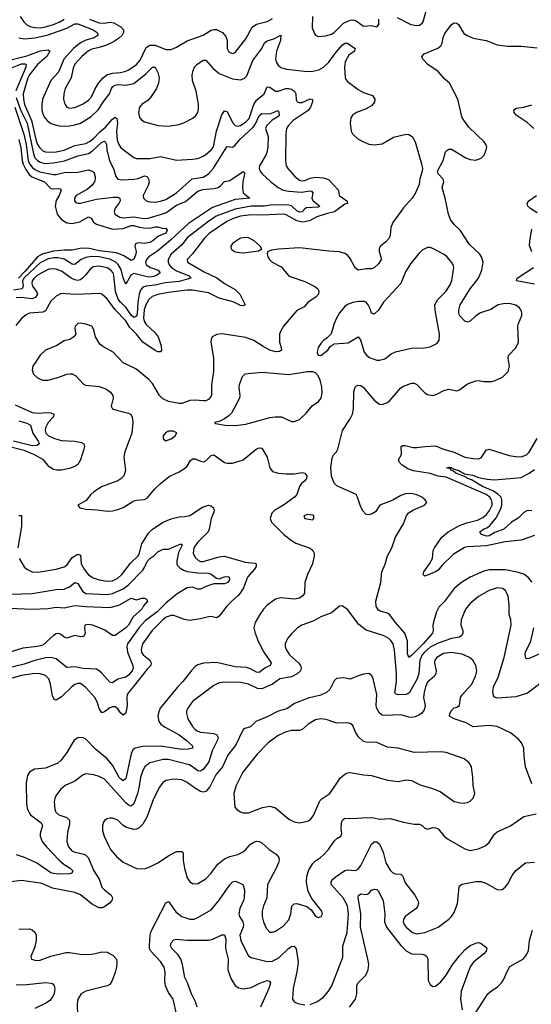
# Model space of a CAD drawing. Header units: inches. Extents: x 1305375 to 1407406, y 744550 to 841633.
# Tile 294 of 509: x 1370356 to 1374187, y 760892 to 768265. Entities that reach past the tile are written whole.
import ezdxf

# ---------------------------------------------------------------- set-up
doc = ezdxf.new("R2010")
doc.units = ezdxf.units.IN
doc.header["$MEASUREMENT"] = 0
doc.layers.add('B3776', color=7, linetype='Continuous')

msp = doc.modelspace()

# ---------------------------------------------------------------- linework, layer by layer
at = {"layer": 'B3776', "color": 5}
for points, elevation in [([(1373181.1, 768281.1), (1373284.9, 768230), (1373330, 768221.7), (1373350, 768224.2), (1373370, 768238.4), (1373377.3, 768250), (1373409.8, 768370)], 1040), ([(1370350.1, 768130.1), (1370390, 768121), (1370469.3, 768129.3), (1370570, 768151.7), (1370710, 768200.9), (1370770, 768234), (1370790, 768235.6), (1370905, 768190), (1370935.3, 768170), (1370943, 768150), (1370914, 768130), (1370850, 768112.2), (1370810, 768092.9), (1370758.9, 768050), (1370685.7, 767970), (1370647.1, 767872.9), (1370587.9, 767810), (1370526, 767670), (1370521, 767630), (1370522.2, 767590), (1370530, 767556.9), (1370543.1, 767530), (1370560.6, 767510), (1370590, 767488.8), (1370650.6, 767470.6), (1370690, 767467), (1370730, 767469.7), (1370770, 767477.2), (1370810, 767491.1), (1370890, 767541.6), (1370942.9, 767590), (1370985.3, 767654.7), (1371028.7, 767710), (1371042.7, 767750), (1371053.9, 767766.1), (1371070, 767775.8), (1371090, 767779), (1371150, 767775.5), (1371210, 767787.2), (1371300.4, 767859.6), (1371351.2, 767911.2), (1371370, 767910.2), (1371390.8, 767870), (1371399.5, 767830), (1371396, 767790), (1371379.3, 767750), (1371336.2, 767683.8), (1371317.1, 767662.9), (1371269.5, 767630), (1371253.7, 767610), (1371244.4, 767570), (1371252.8, 767532.8), (1371270, 767513.4), (1371290, 767501.7), (1371392, 767472), (1371468, 767468), (1371550, 767480.4), (1371590, 767494.6), (1371651.5, 767528.5), (1371673.3, 767546.7), (1371689.8, 767570), (1371695.8, 767595.8), (1371693.7, 767633.7), (1371677.8, 767730), (1371650.5, 767810), (1371647, 767850), (1371654.1, 767885.9), (1371666.2, 767913.8), (1371682, 767930), (1371730, 767963.1), (1371750, 767961.7), (1371801.8, 767901.8), (1371850, 767863.5), (1371950, 767823.7), (1372010, 767814), (1372036, 767824), (1372055.8, 767844.2), (1372101.3, 767958.7), (1372169.9, 768050), (1372190, 768092.8), (1372210, 768106.9), (1372257.5, 768122.5), (1372310, 768150.7), (1372308.9, 768108.9), (1372278.8, 768030), (1372270.7, 767970), (1372275.1, 767950), (1372290, 767923.8), (1372310, 767907.1), (1372353.9, 767893.9), (1372510, 767878.7), (1372550, 767880.2), (1372595.6, 767890), (1372630, 767909.3), (1372670, 767946.4), (1372714.7, 768010), (1372770, 768073.7), (1372790, 768090.2), (1372810, 768090.2), (1372867.4, 768050), (1372861.7, 768030), (1372821.3, 767998.7), (1372792.5, 767950), (1372787.1, 767910), (1372793, 767833), (1372798.2, 767818.2), (1372810, 767802.3), (1372890, 767742), (1372930, 767721.3), (1372996.8, 767696.8), (1373015.9, 767670), (1373013.2, 767646.8), (1372990, 767620.3), (1372950, 767596.8), (1372877.3, 767570), (1372847.3, 767550), (1372834.8, 767530), (1372830.7, 767490), (1372837.3, 767430), (1372847.3, 767410), (1372890, 767370.8), (1372931, 767350), (1372970, 767334.4), (1373010, 767328.9), (1373070, 767335.2), (1373153.6, 767386.4), (1373248.8, 767408.8), (1373270, 767406.3), (1373293.4, 767390), (1373316, 767350), (1373365.4, 767185.4), (1373371.7, 767150), (1373370.3, 767130), (1373352.8, 767072.8), (1373346, 767030), (1373316, 766964), (1373293.6, 766930), (1373230, 766856.9), (1373150, 766747), (1373134.4, 766710), (1373130.2, 766650), (1373121.8, 766630), (1373098.3, 766601.7), (1373057.7, 766570), (1373047, 766553), (1373047.6, 766530), (1373060.6, 766490), (1373061.2, 766470), (1373041.7, 766438.3), (1373010, 766408), (1372990, 766400.2), (1372950, 766399.2), (1372889.9, 766389.9), (1372867.1, 766407.1), (1372830, 766477.3), (1372810, 766502), (1372790, 766514.8), (1372747.4, 766527.4), (1372669.3, 766530.7), (1372450, 766556.2), (1372292.8, 766547.2), (1372240.2, 766539.8), (1372214.8, 766530), (1372208, 766512), (1372214.6, 766490), (1372225.5, 766470), (1372245.7, 766450), (1372313.7, 766413.7), (1372368.8, 766350), (1372381.7, 766341.7), (1372490, 766305.6), (1372566.6, 766266.6), (1372587.7, 766250), (1372595.3, 766235.3), (1372594.4, 766210), (1372572.7, 766187.3), (1372515.2, 766150), (1372485.2, 766114.8), (1372430, 766087.4), (1372330, 765971.5), (1372310, 765936.2), (1372301.8, 765910), (1372300.8, 765850), (1372313.8, 765810), (1372315.2, 765790), (1372300.4, 765779.6), (1372270, 765777.4), (1372230, 765790.4), (1372177.8, 765817.8), (1372110, 765862.9), (1372050, 765884.8), (1371870, 765912), (1371832.6, 765907.4), (1371797.3, 765890), (1371788.5, 765871.5), (1371786.9, 765853.1), (1371808.2, 765730), (1371807.7, 765630), (1371791.7, 765530), (1371791, 765450), (1371770, 765420.7), (1371750, 765412.2), (1371730, 765410.5), (1371670, 765416.2), (1371630, 765412.4), (1371570, 765391.6), (1371550, 765390.7), (1371470, 765407.1), (1371426.7, 765426.7), (1371403.9, 765450), (1371350, 765540.7), (1371323.6, 765570), (1371224.4, 765650), (1371130, 765696.7), (1371056.4, 765776.4), (1370978.7, 765818.7), (1370956, 765836), (1370923.1, 765890), (1370908.2, 765948.2), (1370896.2, 765970), (1370850, 765986.3), (1370810, 765992.1), (1370790, 765989.5), (1370770.5, 765970), (1370768.4, 765950), (1370775.5, 765910), (1370762, 765890), (1370730.8, 765870), (1370690, 765861), (1370633.5, 765826.5), (1370549.1, 765790.9), (1370510, 765752.5), (1370454.7, 765670), (1370450, 765642), (1370460.2, 765610), (1370490, 765582.8), (1370526.6, 765566.6), (1370570, 765567), (1370650, 765588.7), (1370710, 765611.9), (1370734.5, 765614.5), (1370750, 765612.3), (1370777.4, 765597.4), (1370830, 765537.7), (1370848.1, 765528.1), (1370950, 765517.7), (1371000.7, 765500.7), (1371035.8, 765475.8), (1371052.7, 765450), (1371056.9, 765430), (1371040.4, 765370), (1371051.7, 765351.7), (1371090, 765338), (1371170, 765319), (1371187.5, 765307.5), (1371198.5, 765290), (1371203.2, 765250), (1371195.8, 765170), (1371144.2, 765030), (1371134.4, 764990), (1371147.7, 764890), (1371134.6, 764850), (1371113.2, 764826.8), (1371090, 764811.2), (1370973, 764770), (1370910.5, 764730), (1370887.7, 764710), (1370854.3, 764665.7), (1370791, 764630), (1370806, 764610), (1370850, 764598.7), (1370935.3, 764595.3), (1371010, 764584), (1371050, 764586.5), (1371090, 764597.3), (1371130, 764612.6), (1371210, 764662.8), (1371230, 764668.2), (1371290, 764671.3), (1371310, 764683.2), (1371367.5, 764752.5), (1371410, 764792.6), (1371475.9, 764844.1), (1371550, 764878.2), (1371590, 764903.2), (1371610, 764920.8), (1371635.8, 764964.2), (1371650, 764976.9), (1371670, 764977.1), (1371710, 764958.2), (1371730, 764953.8), (1371750, 764961.6), (1371790, 765001.5), (1371810, 765005.5), (1371890, 764950.2), (1371910, 764944.2), (1371950, 764944.9), (1372030, 764968.9), (1372130, 765051.1), (1372150, 765059.7), (1372170, 765057.4), (1372207.8, 764990), (1372228.9, 764908.9), (1372250, 764882.4), (1372290, 764870.2), (1372350, 764863.2), (1372410, 764865.2), (1372470, 764875.3), (1372490.8, 764870), (1372506, 764850), (1372503.1, 764830), (1372488.4, 764810), (1372467, 764793), (1372451.3, 764770), (1372431.4, 764708.6), (1372412.9, 764690), (1372330.1, 764629.9), (1372263.2, 764590), (1372244.8, 764570), (1372232.4, 764530), (1372242, 764502), (1372334.2, 764410), (1372390, 764364.1), (1372424.1, 764344.1), (1372530, 764307.7), (1372551.6, 764290), (1372560.8, 764270), (1372561.8, 764250), (1372548.3, 764190), (1372510.2, 764110), (1372490.2, 764050), (1372488.3, 763971.7), (1372476, 763950), (1372450, 763933.6), (1372413.8, 763926.2), (1372310, 763936.8), (1372270, 763926.3), (1372210, 763880.5), (1372181.7, 763850), (1372153.1, 763810), (1372120.2, 763750), (1372110.2, 763710), (1372119.3, 763670), (1372142.6, 763610), (1372182.8, 763530), (1372239.6, 763450), (1372230.3, 763430), (1372191.5, 763408.5), (1372150, 763375.3), (1372130, 763378.5), (1372084.3, 763404.3), (1372054.7, 763414.7), (1371970, 763418.8), (1371830, 763451.7), (1371732.8, 763447.2), (1371690, 763433.1), (1371670, 763420.4), (1371644.8, 763395.2), (1371578.2, 763310), (1371534.9, 763265.1), (1371408.6, 763110), (1371394, 763074), (1371390.2, 763050), (1371398.8, 763010), (1371413.4, 762990), (1371439.1, 762970), (1371549.3, 762910), (1371603.5, 762870), (1371647.4, 762830), (1371651.2, 762808.8), (1371618.3, 762801.7), (1371570, 762799.2), (1371410, 762824.2), (1371277.5, 762822.5), (1371219.5, 762810), (1371203.8, 762796.2), (1371191.6, 762768.4), (1371150, 762581.6), (1371130, 762566.2), (1371110, 762579.1), (1371101.9, 762590), (1371050, 762682.2), (1371010, 762730.6), (1370923, 762803), (1370850, 762876), (1370830, 762886.9), (1370802, 762890), (1370790, 762888), (1370764.6, 762870), (1370710, 762777.6), (1370662.8, 762717.2), (1370641.8, 762698.2), (1370550, 762661.2), (1370467.3, 762652.7), (1370429, 762631), (1370414.9, 762605.1), (1370403.6, 762550), (1370406.3, 762390), (1370414.3, 762350), (1370437.2, 762310), (1370515.6, 762250), (1370527.5, 762230), (1370509.4, 762170), (1370508.7, 762151.3), (1370523.9, 762110), (1370555.9, 762070), (1370650, 761973.9), (1370690, 761939.8), (1370734.9, 761910), (1370754, 761890), (1370747.3, 761872.7), (1370731.5, 761868.5), (1370650, 761866.4), (1370610, 761870.4), (1370590, 761877.3), (1370480.6, 761950), (1370392.5, 761990), (1370331.9, 762011.9)], 1020), ([(1370360.2, 768290), (1370385.8, 768250), (1370410, 768228), (1370434.7, 768214.7), (1370470, 768206.3), (1370510, 768205.7), (1370550, 768211.3), (1370610, 768229.3), (1370657.1, 768250), (1370690, 768268.2)], 1040), ([(1370877.8, 768270), (1370950, 768242.6), (1370990, 768238.8), (1371030, 768246.1), (1371061.6, 768241.6), (1371112.8, 768212.8), (1371132.2, 768190), (1371132.9, 768170), (1371122, 768150), (1371095.6, 768124.4), (1371059.2, 768100.8), (1371004.7, 768075.3), (1370950, 768056.2), (1370895.6, 768044.4), (1370870, 768032.9), (1370820.6, 767990), (1370770, 767933.1), (1370757.1, 767902.9), (1370742.3, 767830), (1370697.6, 767750), (1370685.2, 767710), (1370684.7, 767670), (1370689, 767650), (1370696, 767630), (1370710, 767610.4), (1370730, 767601.7), (1370770, 767608.1), (1370830, 767636.5), (1370870, 767661.6), (1370892.6, 767687.4), (1370917.3, 767742.7), (1370945.7, 767790), (1370979.8, 767830), (1371008.7, 767851.3), (1371050, 767864.8), (1371110, 767870.1), (1371150, 767879.8), (1371172, 767890), (1371229.8, 767930), (1371257.5, 767962.5), (1371303.5, 768056.5), (1371330, 768074.9), (1371370, 768073.6), (1371450, 768042.6), (1371490, 768041.8), (1371530, 768058.6), (1371610, 768107.2), (1371730, 768150.2), (1371790, 768187.1), (1371810, 768192.9), (1371830, 768192.1), (1371874.6, 768170), (1371899.8, 768139.8), (1371908.3, 768110), (1371910.4, 768050), (1371919.3, 768030), (1371930, 768019.3), (1371950, 768012.7), (1371970, 768019.3), (1372050, 768121.6), (1372097.6, 768210), (1372130, 768231), (1372210, 768251.1), (1372250, 768274.5)], 1040), ([(1372547.7, 768290), (1372545.5, 768205.5), (1372562, 768162), (1372570.5, 768150.5), (1372590, 768140.7), (1372644.4, 768144.4), (1372690, 768156.9), (1372710, 768169.1), (1372781.3, 768238.7), (1372830, 768261.7), (1372850, 768263.2), (1372875.8, 768255.8), (1372930, 768217.6), (1372990, 768221.3), (1373030, 768210.8), (1373046, 768230), (1373045.1, 768270)], 1040), ([(1374193.1, 764053.1), (1374165.9, 764085.9), (1374134.7, 764110), (1374090, 764126.6), (1373993.9, 764146.1), (1373870, 764146), (1373830, 764135.4), (1373730, 764090.6), (1373664, 764050), (1373610, 764005.3), (1373533.3, 763906.7), (1373494.7, 763865.3), (1373476.5, 763830), (1373455.5, 763764.5), (1373450.2, 763730), (1373451.7, 763690), (1373446.1, 763670), (1373376.9, 763590), (1373290, 763504.5), (1373268.9, 763488.9), (1373258.6, 763518.6), (1373258.5, 763610), (1373239.9, 763670), (1373169.3, 763750), (1373128.4, 763808.4), (1373110, 763821.8), (1373054.8, 763834.8), (1373042.5, 763842.5), (1373025.7, 763870), (1373022.3, 763910), (1373059.1, 764050), (1373067.6, 764130), (1373092.1, 764187.9), (1373109.8, 764250), (1373141.2, 764310), (1373169.8, 764390.2), (1373229.7, 764490), (1373252.6, 764550), (1373264.7, 764570), (1373305.3, 764594.7), (1373387, 764630), (1373404.5, 764650), (1373391.3, 764670), (1373366.6, 764690), (1373330, 764708.1), (1373290, 764717), (1373245.8, 764714.2), (1373210, 764702.4), (1373150, 764667.1), (1373053.4, 764630), (1373019, 764581), (1372996.2, 764563.8), (1372970, 764556.9), (1372950, 764560.5), (1372923.5, 764590), (1372905, 764630), (1372886.4, 764690), (1372874, 764710), (1372730, 764773.5), (1372710, 764795.1), (1372690, 764847), (1372685.9, 764910), (1372694.9, 764985.1), (1372708.2, 765010), (1372727.8, 765030), (1372736.9, 765050), (1372772, 765190), (1372830, 765275.5), (1372848.1, 765311.9), (1372855, 765350), (1372858.8, 765481.2), (1372867.4, 765512.6), (1372876.9, 765523.1), (1372890, 765528.7), (1372910, 765524.9), (1372930, 765511.5), (1373010, 765414.9), (1373050, 765386), (1373070, 765382.7), (1373110, 765399), (1373130, 765415.2), (1373210.5, 765509.5), (1373230, 765522), (1373290, 765544.2), (1373310, 765543.2), (1373330, 765532.3), (1373390, 765471.4), (1373410, 765457.3), (1373450, 765451.3), (1373479.4, 765460.6), (1373531.7, 765488.3), (1373570, 765498.3), (1373630, 765486.4), (1373650, 765492.7), (1373710, 765538), (1373770, 765561.6), (1373790, 765563), (1373830, 765555.5), (1373890, 765557.1), (1373916.6, 765563.4), (1373970, 765588.4), (1374013.3, 765630), (1374024, 765670), (1374013.6, 765730), (1374016.2, 765750), (1374070, 765808.2), (1374089.8, 765850), (1374085.5, 765970), (1374089.8, 765990), (1374115.9, 766050), (1374116.7, 766070), (1374110, 766089.7), (1374095.9, 766110), (1374070, 766127.7), (1374030, 766138.5), (1373990, 766140.2), (1373939.5, 766130), (1373884, 766096), (1373804.9, 766070), (1373770, 766048.7), (1373730, 766006.5), (1373710, 766000.2), (1373688.1, 766008.1), (1373649.1, 766050), (1373643, 766070), (1373643, 766090), (1373654, 766130), (1373729.5, 766250.5), (1373791.8, 766330), (1373815.8, 766390), (1373825.3, 766450), (1373813.5, 766490), (1373800.4, 766510), (1373723.1, 766583.1), (1373652.9, 766690), (1373610, 766732.3), (1373580.8, 766770), (1373565.8, 766810), (1373542.8, 766930), (1373519.8, 767010), (1373530.9, 767050.9), (1373525.4, 767070), (1373488.6, 767110), (1373484.8, 767130), (1373526.2, 767210), (1373545.2, 767274.8), (1373553.1, 767286.9), (1373570, 767296.3), (1373590, 767294.9), (1373695.5, 767230), (1373730, 767218.8), (1373770, 767213.6), (1373810, 767228.9), (1373833, 767250), (1373849.7, 767290), (1373852.4, 767310), (1373847.1, 767330), (1373833.7, 767350), (1373719.5, 767459.5), (1373669.7, 767530), (1373636, 767670), (1373573.5, 767790), (1373540, 767820), (1373490, 767877.4), (1373412, 767930), (1373374.5, 767970), (1373366.9, 767990), (1373383.7, 768010), (1373487.1, 768052.9), (1373510, 768069.2), (1373518.7, 768090), (1373526.8, 768133.2), (1373538.8, 768161.2), (1373589.3, 768230.7), (1373610, 768242.4), (1373630, 768239.6), (1373640.2, 768230), (1373682.2, 768162.2), (1373706.1, 768146.1), (1373750, 768128.1), (1373848.7, 768108.7), (1373930, 768076.2), (1374011.8, 768068.2), (1374110, 768067.6), (1374230, 768055.8)], 1020), ([(1370270, 767959), (1370410, 767995.6), (1370512.2, 768032.2), (1370570, 768039.4), (1370580.6, 768030), (1370558.8, 767990), (1370490, 767929.5), (1370426.7, 767850), (1370417.3, 767830), (1370382.9, 767710), (1370384.3, 767670), (1370392.4, 767630), (1370443.7, 767510), (1370479, 767359), (1370490, 767330.1), (1370505.8, 767305.8), (1370530, 767283.6), (1370550, 767275.3), (1370572.4, 767272.4), (1370630, 767276.2), (1370690, 767288.4), (1370770, 767323), (1370850, 767339.5), (1370883.6, 767356.4), (1370910, 767377.5), (1370955.5, 767424.5), (1370999.1, 767460.9), (1371050, 767520.4), (1371070, 767536.1), (1371084.4, 767524.4), (1371087, 767490), (1371081.6, 767430), (1371086, 767366), (1371094.8, 767334.8), (1371110, 767311), (1371130, 767292.2), (1371210, 767234.2), (1371230, 767226.4), (1371330, 767227), (1371410, 767242), (1371530, 767214.2), (1371650, 767220.2), (1371690, 767226.4), (1371730, 767242.9), (1371750, 767257.1), (1371790, 767291.1), (1371806.4, 767313.6), (1371829.6, 767430), (1371870, 767552.1), (1371890, 767582.6), (1371910, 767579), (1371950, 767496.5), (1371970, 767473.2), (1371990, 767467.3), (1372010, 767472.3), (1372050, 767500.1), (1372073.8, 767526.2), (1372109.1, 767630.9), (1372130, 767661.6), (1372185.3, 767710), (1372210, 767762.3), (1372230, 767759.5), (1372270, 767729.4), (1372290, 767729.4), (1372349.6, 767750), (1372370.1, 767750.1), (1372390, 767744.7), (1372414.5, 767730), (1372424.2, 767710), (1372425.9, 767665.9), (1372433.7, 767650), (1372450, 767644.2), (1372470, 767644.9), (1372530, 767672.9), (1372548.2, 767668.2), (1372548.4, 767650), (1372532.7, 767610), (1372514.7, 767585.3), (1372403.7, 767510), (1372365.5, 767470), (1372354.8, 767450), (1372349.5, 767410), (1372344.9, 767210), (1372351.6, 767170), (1372363.6, 767150), (1372416.1, 767090), (1372450, 767063.5), (1372470, 767058.3), (1372490, 767061.7), (1372530, 767079.5), (1372570, 767087), (1372630, 767082.3), (1372668.4, 767068.4), (1372742.4, 766990), (1372746.7, 766950), (1372806, 766910), (1372810.3, 766890), (1372790, 766883.2), (1372713, 766827), (1372650, 766812.7), (1372580.2, 766790), (1372530, 766762.6), (1372490, 766751), (1372469.7, 766750.3), (1372430, 766758.4), (1372350, 766805), (1372330, 766808.3), (1372170, 766801.2), (1372090, 766804.2), (1372010, 766792.9), (1371950, 766774.7), (1371906.5, 766753.5), (1371775.2, 766664.8), (1371739.8, 766630), (1371650, 766512.4), (1371608.8, 766470), (1371612.2, 766450), (1371737.8, 766377.8), (1371833.1, 766333.1), (1371890, 766290.1), (1371970, 766245.4), (1372003.2, 766210), (1372043.1, 766130), (1372030, 766121.5), (1372010, 766124.7), (1371953.1, 766153.1), (1371850, 766180.3), (1371770, 766219.2), (1371650, 766240.4), (1371610, 766239.6), (1371470, 766221.6), (1371390, 766207.1), (1371348.3, 766191.7), (1371322.7, 766170), (1371299.7, 766130), (1371288.2, 766091.8), (1371282.7, 766030), (1371287.3, 766007.3), (1371302, 765982), (1371370, 765920.3), (1371393.9, 765890), (1371416.3, 765823.7), (1371418.3, 765790), (1371410, 765777.6), (1371390, 765778.8), (1371370, 765786.8), (1371278, 765850), (1371230.3, 765910), (1371181.3, 765961.3), (1371149.7, 766009.7), (1371071.5, 766091.5), (1371010, 766176.2), (1370969.9, 766209.9), (1370950, 766214.2), (1370773.2, 766206.8), (1370665.9, 766214.1), (1370630, 766195), (1370590, 766157.3), (1370550, 766085.6), (1370530, 766075.5), (1370430, 766067.8), (1370404, 766056), (1370370, 766027), (1370325.8, 765974.2)], 980), ([(1370270, 767895.9), (1370370, 767934.7), (1370395.3, 767935.3), (1370405.2, 767930), (1370401.1, 767910), (1370327.3, 767732.7)], 960), ([(1370330, 767681.9), (1370363.1, 767590), (1370411.4, 767490), (1370459.8, 767259.8), (1370470.3, 767230.3), (1370490.1, 767210), (1370510, 767198.8), (1370550, 767189.7), (1370610, 767193.8), (1370691.8, 767208.2), (1370790, 767246.1), (1370870, 767263.3), (1370899.1, 767280.9), (1370970, 767347.2), (1370990, 767354.6), (1370996.5, 767350), (1371005.3, 767330), (1371008.5, 767290), (1371027.4, 767207.4), (1371059.1, 767150), (1371075.6, 767090), (1371090, 767070.4), (1371125, 767065), (1371210, 767070.7), (1371243.6, 767076.4), (1371290, 767095.2), (1371310, 767090.2), (1371321, 767070), (1371324.2, 767050), (1371317.4, 767022.6), (1371280.7, 766950), (1371281.7, 766930), (1371302.4, 766910), (1371330, 766901.1), (1371370, 766899.1), (1371410, 766906), (1371450, 766919.5), (1371530, 766968.2), (1371646.9, 767073.1), (1371730, 767085.1), (1371770, 767111.6), (1371807.2, 767152.8), (1371906.1, 767313.9), (1371910, 767317), (1371950, 767311.3), (1371970, 767325.5), (1372007.2, 767370), (1372101.1, 767458.9), (1372118.3, 767481.7), (1372150, 767546.7), (1372170, 767563.5), (1372230, 767560.1), (1372290, 767584.2), (1372297.1, 767570), (1372299.3, 767550), (1372296.1, 767543.9), (1372245.8, 767514.2), (1372202.8, 767470), (1372196.8, 767450), (1372216.2, 767390), (1372215, 767310), (1372207.5, 767270), (1372198.9, 767250), (1372152.4, 767170), (1372149.5, 767150), (1372155.4, 767130), (1372170.2, 767110), (1372234.2, 767054.2), (1372292.3, 767010), (1372329, 766989), (1372370, 766980.1), (1372465.1, 766974.9), (1372530, 766984.3), (1372540.9, 766980.9), (1372551.8, 766970), (1372543.1, 766930), (1372551.1, 766911.1), (1372604, 766870), (1372590, 766860.7), (1372503.9, 766856.1), (1372490.9, 766849.1), (1372470, 766826.1), (1372450, 766823.1), (1372430, 766834.6), (1372390.4, 766870.4), (1372370, 766876.7), (1372250, 766879.6), (1372190, 766868.4), (1372090, 766868), (1371970, 766845.4), (1371826.2, 766793.8), (1371761, 766750), (1371610, 766632.8), (1371570, 766578.4), (1371489.5, 766510), (1371467.1, 766470), (1371466.7, 766450), (1371475.5, 766430), (1371492.5, 766410), (1371530, 766384.9), (1371619.7, 766350), (1371636.5, 766330), (1371550, 766305.6), (1371444.7, 766295.3), (1371370, 766278.4), (1371303, 766270), (1371278.8, 766261.2), (1371259.9, 766240.1), (1371249.4, 766210.6), (1371240.5, 766150), (1371236.2, 766063.8), (1371230, 766045.5), (1371210, 766034.1), (1371190, 766052.5), (1371151.8, 766111.8), (1371110, 766149.9), (1371093.4, 766173.4), (1371073.6, 766230), (1371061.3, 766350), (1371054.7, 766370), (1371039, 766390), (1371010, 766408.1), (1370950, 766420.8), (1370906.6, 766413.4), (1370882.9, 766397.1), (1370848.8, 766351.2), (1370828.4, 766331.6), (1370810, 766318), (1370790, 766312.4), (1370770, 766316.2), (1370741.4, 766330), (1370670, 766381.2), (1370630, 766398.1), (1370590, 766398.8), (1370570, 766393.5), (1370490, 766352.5), (1370463.4, 766330), (1370450.1, 766310), (1370447.4, 766290), (1370452, 766270), (1370485, 766225), (1370488.6, 766210), (1370475.1, 766184.9), (1370445.9, 766174.1), (1370370, 766184.9), (1370330, 766183.2)], 960), ([(1370318.7, 767610), (1370388.1, 767408.1), (1370405.5, 767330), (1370420.4, 767210), (1370430, 767185.3), (1370450, 767160.8), (1370470, 767143.7), (1370506.2, 767126.2), (1370610, 767107.3), (1370630, 767106.7), (1370690, 767121.1), (1370790, 767123.3), (1370870, 767142.2), (1370894.7, 767134.7), (1370910, 767123.1), (1370921.8, 767090), (1370922, 767070), (1370915.3, 767050), (1370895.2, 767024.8), (1370863.2, 766996.8), (1370778.5, 766950), (1370766.4, 766930), (1370765.2, 766910), (1370776.3, 766896.3), (1370790, 766890.3), (1370810, 766891.3), (1370930, 766921.9), (1371057.1, 766937.1), (1371090, 766937.1), (1371105.3, 766930), (1371107.3, 766910), (1371097.8, 766890), (1371070, 766854.8), (1371062.2, 766830), (1371069.2, 766810), (1371080.8, 766800.8), (1371106.8, 766786.8), (1371130, 766782.5), (1371210, 766789.1), (1371270, 766778.4), (1371310, 766776.8), (1371450, 766818.3), (1371530, 766875.5), (1371596.6, 766903.4), (1371690, 766981), (1371726.6, 766993.4), (1371810, 767002), (1371842, 767010), (1371859, 767021), (1371890, 767054.6), (1371930, 767060.7), (1372030, 767128), (1372038.7, 767118.7), (1372039.6, 767110), (1372027.8, 767052.2), (1372024.5, 767010), (1372029.1, 766970), (1372078.8, 766930), (1371970, 766919.1), (1371800, 766860), (1371620.5, 766739.5), (1371485.7, 766614.3), (1371390, 766533.9), (1371323.2, 766490), (1371304.3, 766470), (1371297.5, 766450), (1371302.5, 766430), (1371335.6, 766410), (1371393.1, 766390), (1371407.4, 766370), (1371380.2, 766350), (1371358.2, 766341.8), (1371330, 766337.7), (1371310, 766340.1), (1371210, 766363.5), (1371187.9, 766352.1), (1371150, 766286), (1371130, 766333.3), (1371115.8, 766395.8), (1371093.1, 766433.1), (1371070, 766451.9), (1371030.9, 766470.9), (1370950.1, 766489.9), (1370890, 766492.5), (1370850, 766484.5), (1370816.1, 766470), (1370770, 766432.8), (1370750, 766434.5), (1370690, 766472.3), (1370641.7, 766481.7), (1370610, 766481.8), (1370570, 766474.9), (1370510, 766444.8), (1370386.7, 766330), (1370377.7, 766310), (1370381.9, 766270), (1370375.4, 766250), (1370310, 766240.6)], 940), ([(1374205.4, 767450), (1374155.1, 767495.1), (1374073.3, 767550), (1374058.4, 767570), (1374056, 767590), (1374076.2, 767603.8), (1374130, 767610.2), (1374190, 767627)], 980), ([(1370350, 767369.2), (1370365.1, 767305.1), (1370375.2, 767210), (1370382.7, 767182.7), (1370402.4, 767142.4), (1370426.8, 767106.8), (1370447.7, 767087.7), (1370542.3, 767050), (1370590, 767001.4), (1370610, 766997.8), (1370650, 767002.4), (1370659.1, 766999.1), (1370666, 766990), (1370651.2, 766950), (1370628.7, 766911.3), (1370622.4, 766870), (1370636.9, 766810), (1370668.3, 766768.3), (1370710, 766744.1), (1370750, 766740.1), (1370807.4, 766752.6), (1370870, 766788.2), (1370890, 766778.9), (1370909.7, 766749.7), (1370930, 766735.3), (1371050, 766697.9), (1371130, 766701.9), (1371190, 766723.4), (1371210, 766724.8), (1371250.8, 766710.8), (1371286, 766706), (1371330, 766704.4), (1371370, 766713.2), (1371390, 766713), (1371430, 766702.6), (1371450, 766703.1), (1371459.6, 766690), (1371450, 766666.4), (1371395.9, 766644.1), (1371353.7, 766610), (1371330, 766598.1), (1371290, 766588.8), (1371246.6, 766593.4), (1371226, 766590), (1371219.1, 766570), (1371227.6, 766530), (1371225.9, 766510), (1371210, 766472.3), (1371190, 766462.2), (1371136.8, 766496.8), (1371079.6, 766519.6), (1370950, 766535.1), (1370865.5, 766554.5), (1370809, 766551), (1370750, 766539.1), (1370690, 766539.2), (1370610, 766531.3), (1370524.8, 766510), (1370490, 766490.4), (1370398.1, 766381.9), (1370347.6, 766330)], 920), ([(1374230, 766818), (1374182.7, 766850), (1374160.9, 766870), (1374156, 766890), (1374169.2, 766910), (1374226, 766950)], 980), ([(1374190, 766526.3), (1374174.2, 766574.2), (1374174.9, 766610), (1374190, 766697.3)], 980), ([(1374210, 766284.7), (1374075.6, 766310), (1374081.3, 766330), (1374204, 766410)], 980), ([(1370321.4, 765381.4), (1370450, 765324.6), (1370490, 765319), (1370570, 765323.8), (1370590, 765321.6), (1370611.4, 765311.4), (1370608.5, 765290), (1370570, 765248.4), (1370548.7, 765210), (1370547.2, 765190), (1370552.5, 765170), (1370571.1, 765150), (1370616.1, 765130), (1370670, 765115), (1370768.5, 765108.5), (1370818.4, 765098.4), (1370834.9, 765090), (1370840.7, 765070), (1370837.1, 765050), (1370812.3, 764970), (1370790, 764934.9), (1370770, 764919.4), (1370730, 764904.2), (1370670, 764892.4), (1370632.5, 764892.5), (1370610, 764897.6), (1370576.7, 764916.7), (1370535, 764970), (1370461.4, 765010), (1370390, 765038.2), (1370222.7, 765082.7)], 980), ([(1370350, 765262.1), (1370410, 765244.1), (1370435.6, 765230), (1370453.4, 765170), (1370495.4, 765110), (1370503.2, 765090), (1370484, 765076), (1370450, 765074.9), (1370309.1, 765109.1)], 960), ([(1374210, 764402.7), (1374110, 764367.4), (1373990, 764354.4), (1373850, 764326.2), (1373710, 764318.4), (1373687.3, 764312.7), (1373601, 764259), (1373520.3, 764179.7), (1373490, 764144), (1373470, 764131.3), (1373390, 764098.5), (1373375.8, 764110), (1373381.1, 764130), (1373425.3, 764190), (1373445.8, 764230), (1373452.5, 764290), (1373461.1, 764310), (1373516.7, 764390), (1373564.1, 764430), (1373650, 764477.1), (1373702.9, 764497.1), (1373783.4, 764516.6), (1373822.8, 764537.2), (1373850, 764560.8), (1373873.9, 764590), (1373892.8, 764630), (1373893.3, 764650), (1373888.5, 764670), (1373876.3, 764690), (1373848.7, 764710), (1373550, 764838.5), (1373490, 764848), (1373430, 764865.9), (1373305.6, 764885.6), (1373261.5, 764901.5), (1373219.1, 764930), (1373198.7, 764950), (1373193.1, 764970), (1373215.3, 765010), (1373211.9, 765068.1), (1373224, 765076), (1373242.8, 765077.2), (1373302.4, 765062.4), (1373330, 765060.5), (1373390.7, 765069.3), (1373470, 765073.5), (1373530, 765048.5), (1373610, 765026.4), (1373690, 764990.2), (1373750, 764978), (1373790, 764977.4), (1373810, 764984.9), (1373850, 765044.6), (1373870, 765049.1), (1374021.8, 765001.8), (1374070, 764993.4), (1374110, 764991.3), (1374150, 765006.7), (1374170, 765026.3), (1374230.5, 765129.5)], 980), ([(1374190, 764586.6), (1374170, 764590.6), (1374151.9, 764588.1), (1374130, 764573.7), (1374086.9, 764533.1), (1374037.8, 764502.2), (1373981.5, 764450), (1373914.6, 764425.4), (1373870, 764400.8), (1373850, 764398), (1373813.6, 764410), (1373801.6, 764430), (1373829.7, 764450), (1373857.4, 764462.6), (1373879.1, 764480.9), (1373924.6, 764535.4), (1373957.2, 764602.8), (1373965.1, 764630), (1373967.1, 764670), (1373960.3, 764690), (1373934.1, 764714.1), (1373897.3, 764737.3), (1373822, 764770), (1373738.3, 764818.3), (1373707.9, 764830), (1373698.6, 764838.6), (1373621.2, 764870), (1373604.9, 764884.9), (1373587.7, 764890), (1373582, 764902), (1373553.2, 764910), (1373565.7, 764914.3), (1373590, 764913), (1373602.4, 764902.4), (1373643.1, 764890), (1373685.3, 764865.3), (1373745.8, 764854.2), (1373790, 764837.9), (1373856.7, 764823.3), (1373910, 764820.6), (1374110, 764837.8), (1374170.6, 764870), (1374210, 764897.8)], 960), ([(1370353.2, 764230), (1370388.7, 764168.7), (1370410.2, 764150.2), (1370450, 764131.3), (1370486.9, 764126.9), (1370510, 764129.3), (1370630, 764151), (1370690, 764168.5), (1370710, 764180.7), (1370750, 764237.1), (1370790, 764261.5), (1370810, 764254.9), (1370816.8, 764190), (1370837.5, 764150), (1370870, 764108.4), (1370906.6, 764086.6), (1370951.4, 764071.4), (1371010, 764060.5), (1371050, 764062.6), (1371090, 764084), (1371120.8, 764110), (1371185.1, 764194.9), (1371242.5, 764250), (1371250, 764263.7), (1371270, 764339.7), (1371319.9, 764420.1), (1371349.9, 764450.1), (1371430, 764502.1), (1371490, 764528.2), (1371550, 764543.2), (1371590, 764543.9), (1371630, 764551.3), (1371725, 764615), (1371770, 764630.9), (1371790, 764625), (1371806.4, 764610), (1371813.1, 764590), (1371810, 764577), (1371790.7, 764529.3), (1371775.7, 764450), (1371767.1, 764430), (1371688.1, 764350), (1371659.3, 764310), (1371654.3, 764270), (1371670, 764236.9), (1371695, 764215), (1371710, 764208.5), (1371730, 764207.7), (1371850, 764244), (1371890, 764246.8), (1372043, 764203), (1372116.4, 764196.4), (1372125.5, 764190), (1372126.3, 764170), (1372115, 764150), (1372061.4, 764090), (1372031.9, 764010), (1372006.4, 763970), (1371990.1, 763950), (1371946.2, 763913.8), (1371906.6, 763873.4), (1371850, 763799.1), (1371830, 763785.4), (1371790, 763794.8), (1371770, 763794.5), (1371710, 763779.2), (1371630, 763766.4), (1371590, 763772.5), (1371510, 763803.2), (1371490, 763803.6), (1371452.4, 763790), (1371430, 763773.9), (1371348.8, 763690), (1371274.3, 763590), (1371265, 763550), (1371268.9, 763530), (1371280.9, 763510), (1371330.1, 763470), (1371340.6, 763450), (1371337.2, 763430), (1371310, 763402.4), (1371209.1, 763270.9), (1371170, 763227.4), (1371161.3, 763210), (1371158.5, 763190), (1371159.4, 763130), (1371153.6, 763086.4), (1371149.3, 763070.7), (1371130, 763056), (1371110, 763075.3), (1371090, 763104.8), (1371070, 763119.2), (1371050, 763119.3), (1371030, 763111.9), (1370990, 763082), (1370970, 763074.8), (1370950, 763106.6), (1370935.9, 763155.9), (1370917.8, 763190), (1370850, 763264.4), (1370810, 763293.5), (1370790, 763294.8), (1370770, 763287.2), (1370745.4, 763270), (1370670, 763194.2), (1370630, 763169.7), (1370613.3, 763173.3), (1370601.4, 763201.4), (1370587.5, 763290), (1370573.2, 763330), (1370550, 763353), (1370510, 763365.8), (1370470, 763367.8), (1370370, 763353.4), (1370270, 763325.7)], 980), ([(1370350, 764551.1), (1370370, 764553), (1370369.6, 764470), (1370341, 764310)], 980), ([(1370290, 763962.2), (1370450, 763968.5), (1370630, 763998.5), (1370690, 764001.6), (1370730, 764019.2), (1370770, 764049.3), (1370790, 764044.2), (1370825.1, 763985.1), (1370850, 763967.2), (1371010, 763961.6), (1371050, 763967), (1371130, 764003.9), (1371170, 764033), (1371276.9, 764143.1), (1371293.1, 764166.9), (1371310, 764207.2), (1371330, 764230.9), (1371359.8, 764250), (1371390, 764280.9), (1371430, 764301.3), (1371470, 764300.9), (1371557.7, 764337.7), (1371570, 764338), (1371572.8, 764330), (1371545.1, 764274.9), (1371532.6, 764212.6), (1371533.4, 764190), (1371538.7, 764178.7), (1371558.4, 764158.4), (1371583.1, 764143.1), (1371613.5, 764133.5), (1371690, 764122.3), (1371770, 764120.8), (1371790, 764112.5), (1371830, 764082.5), (1371850, 764077.5), (1371890, 764094), (1371914.5, 764094.5), (1371923.7, 764090), (1371926.2, 764070), (1371914.5, 764050), (1371890, 764040.3), (1371810, 764041), (1371750, 764020.7), (1371710, 764000.7), (1371690, 763999.8), (1371650, 764016.2), (1371608.9, 764010), (1371534.4, 763965.6), (1371450, 763895.4), (1371385.9, 763830), (1371295.4, 763764.6), (1371250, 763713.4), (1371161.9, 763590), (1371157.5, 763570), (1371164.1, 763530), (1371202.5, 763430), (1371206, 763410), (1371198.2, 763390), (1371170, 763355.4), (1371150, 763341.2), (1371090, 763327.3), (1371050, 763298.3), (1371030, 763304.4), (1370970, 763371), (1370950, 763389.7), (1370930, 763400.4), (1370832.3, 763407.7), (1370770, 763419.1), (1370710, 763415.1), (1370630, 763478.9), (1370590, 763489.1), (1370550, 763485.9), (1370470, 763467.2), (1370390, 763439.2), (1370254.7, 763405.3)], 960), ([(1374273.4, 763310), (1374157.6, 763222.4), (1374070, 763194.8), (1373930, 763183.9), (1373910.9, 763190.9), (1373903.4, 763203.4), (1373898, 763230), (1373903.2, 763270), (1373937.9, 763342.1), (1373983.4, 763490), (1374034.8, 763730), (1374034, 763770), (1374020.8, 763810), (1374021.7, 763881.7), (1374013.5, 763950), (1373992, 763992), (1373970, 764004.7), (1373930, 764009.7), (1373870, 763991.7), (1373790, 763946.4), (1373725.5, 763890), (1373694.7, 763850), (1373660.2, 763770), (1373658.5, 763730), (1373673.4, 763690), (1373673.6, 763670), (1373665.9, 763654.1), (1373650, 763642.3), (1373590, 763630.6), (1373490, 763597), (1373430, 763565), (1373387.8, 763530), (1373370, 763507.9), (1373353, 763470), (1373345.4, 763370), (1373331.8, 763330), (1373274.4, 763225.6), (1373263, 763217), (1373247.6, 763212.4), (1373189.9, 763209.9), (1373174.3, 763214.3), (1373164.9, 763224.9), (1373177.8, 763310), (1373178.3, 763370), (1373162.8, 763542.8), (1373151.2, 763591.2), (1373135.9, 763615.9), (1373120.7, 763630), (1373083.7, 763650), (1372950, 763693.5), (1372895.8, 763735.8), (1372810, 763849), (1372770, 763875.3), (1372750, 763874), (1372690, 763824.5), (1372610, 763794.3), (1372557.7, 763762.3), (1372468.2, 763730), (1372437.1, 763710), (1372390, 763667.3), (1372361.3, 763630), (1372344.2, 763590), (1372343.6, 763570), (1372351.4, 763550), (1372377.2, 763510), (1372443.9, 763450), (1372459.2, 763430), (1372464.2, 763410), (1372457.2, 763390), (1372433.6, 763366.4), (1372390, 763344.9), (1372304.4, 763330), (1372250, 763288.1), (1372170, 763254.9), (1372136.9, 763256.9), (1372070, 763289), (1372010, 763302.6), (1371895.1, 763304.9), (1371850, 763299.2), (1371810, 763279.1), (1371650, 763159.7), (1371614.4, 763110), (1371606, 763090), (1371603.9, 763070), (1371615.2, 763030), (1371650, 762971.7), (1371670, 762949.2), (1371690, 762936.9), (1371710.9, 762930.9), (1371810, 762920.1), (1371832.7, 762910), (1371842, 762890), (1371837, 762870), (1371796.9, 762790), (1371771.5, 762708.5), (1371730, 762650.7), (1371717.9, 762642.1), (1371710, 762637.1), (1371690, 762641.1), (1371651, 762671), (1371624.6, 762684.6), (1371470, 762724.2), (1371430, 762725.4), (1371330, 762699), (1371293, 762670), (1371278.5, 762641.5), (1371259.8, 762590), (1371249.1, 762510), (1371238.8, 762470), (1371210, 762392.6), (1371190, 762375.5), (1371170, 762382.6), (1371150, 762401.4), (1370990, 762577.2), (1370950, 762598.4), (1370910, 762609.8), (1370850, 762616.4), (1370830, 762609.7), (1370770, 762563.1), (1370697.1, 762530), (1370660.8, 762499.2), (1370627.3, 762452.7), (1370618, 762430), (1370614.7, 762410), (1370618.5, 762350), (1370627.6, 762330), (1370650, 762311.5), (1370710, 762290.3), (1370728.2, 762270), (1370730, 762238), (1370715.2, 762190), (1370710.3, 762149.7), (1370709.1, 762110), (1370721.1, 762070), (1370750, 762039.7), (1370770.1, 762030.1), (1370835.6, 762015.6), (1370850, 762009.3), (1370869.3, 761990), (1370910.9, 761890), (1370951.1, 761830), (1370971.2, 761770), (1370990, 761748.3), (1371041.7, 761710), (1371050.2, 761690), (1371045.2, 761670), (1371027.4, 761650), (1370990, 761620.9), (1370970, 761613.5), (1370950, 761614.8), (1370899.9, 761639.9), (1370810, 761711.9), (1370770, 761729), (1370601.1, 761761.1), (1370530, 761794), (1370510, 761798.7), (1370370, 761818.5), (1370290, 761809.7)], 1040), ([(1370279.2, 763859.2), (1370450, 763851), (1370570, 763856.8), (1370630, 763865.1), (1370690, 763861.9), (1370770, 763878.9), (1370850, 763871), (1371030, 763863.2), (1371098, 763882), (1371190, 763934.4), (1371230, 763920.5), (1371270, 763933.2), (1371290, 763932), (1371304.6, 763924.6), (1371314, 763910), (1371283.8, 763876.2), (1371270.1, 763850), (1371206.6, 763793.4), (1371170, 763731.8), (1371151.3, 763710), (1371070, 763654.8), (1371050, 763654.8), (1370993.6, 763693.6), (1370904, 763730), (1370863.1, 763736.9), (1370844.7, 763730), (1370841.3, 763710), (1370847.2, 763670), (1370839.1, 763650), (1370830, 763646.2), (1370810, 763643.1), (1370770, 763652.9), (1370710, 763632.6), (1370690, 763640.3), (1370670, 763658.9), (1370650, 763668.2), (1370630, 763665.8), (1370610, 763653), (1370530, 763582.1), (1370490, 763571), (1370380.1, 763559.9), (1370210, 763505.9)], 940), ([(1374273.6, 763526.4), (1374170, 763482), (1374150, 763479.3), (1374144.9, 763484.9), (1374140.5, 763510), (1374143.1, 763530), (1374182.3, 763610), (1374204.2, 763710)], 1020), ([(1374190, 762542), (1374142.4, 762670), (1374131.9, 762748.1), (1374131.5, 762810), (1374113, 762850), (1374090, 762876.9), (1374030, 762923.5), (1373930, 762972), (1373870, 762978.7), (1373750, 762969.8), (1373700, 763000), (1373608.7, 763030), (1373574, 763050), (1373577.2, 763070), (1373590, 763090.8), (1373610, 763110.8), (1373630, 763116), (1373648.7, 763130), (1373657, 763190), (1373669.6, 763210), (1373741.3, 763290), (1373769.7, 763350), (1373779.2, 763390), (1373772.4, 763430), (1373749, 763469), (1373724.2, 763490), (1373670, 763515), (1373590, 763526.6), (1373530, 763518.8), (1373479.1, 763490), (1373464.1, 763470), (1373460.6, 763450), (1373473.6, 763390), (1373472.2, 763367.8), (1373462.6, 763350), (1373410, 763305), (1373393.9, 763270), (1373383.1, 763230), (1373380.5, 763190), (1373391, 763130), (1373383.9, 763096.1), (1373367.1, 763072.9), (1373350, 763059.8), (1373316, 763044), (1373290, 763038.7), (1373270, 763041), (1373210, 763060.6), (1373090, 763054.1), (1373070, 763057.8), (1373050, 763072.8), (1373030, 763105.7), (1373024.2, 763130), (1373031, 763211), (1373003.6, 763330), (1372992.5, 763352.5), (1372970, 763369.5), (1372930, 763363.6), (1372884.7, 763350), (1372830, 763327), (1372783.7, 763336.3), (1372728.1, 763331.9), (1372710, 763315.3), (1372677.6, 763250), (1372652.3, 763227.7), (1372610, 763207.2), (1372515.9, 763184.1), (1372414.5, 763145.5), (1372356.3, 763103.7), (1372290, 763087.7), (1372210, 763043.8), (1372124.7, 763010), (1372084.7, 762970), (1372042, 762958), (1372030.3, 762949.7), (1371972.9, 762830), (1371916.8, 762763.2), (1371873.6, 762670), (1371825.5, 762610), (1371779.9, 762520.1), (1371750, 762486.2), (1371730, 762479.3), (1371710, 762485.1), (1371656.6, 762516.6), (1371610, 762552.9), (1371570, 762572.5), (1371510, 762576.8), (1371452.7, 762567.3), (1371428, 762552), (1371402.8, 762517.2), (1371357.5, 762430), (1371306.8, 762293.2), (1371278.6, 762241.4), (1371250, 762213.3), (1371230, 762204.2), (1371210, 762201.6), (1371154.9, 762214.9), (1371129.8, 762229.8), (1371090, 762271.1), (1371050, 762284.7), (1371030, 762286), (1371010, 762279.6), (1370991.8, 762268.2), (1370983.6, 762256.4), (1370975.3, 762230), (1370976.5, 762190), (1370987.4, 762150), (1371020.4, 762080.4), (1371037, 762050), (1371079.5, 761999.5), (1371130, 761956.5), (1371230, 761908.4), (1371290, 761907.3), (1371330, 761920.7), (1371390, 761950.4), (1371470, 762004.4), (1371510, 762026), (1371530, 762034.9), (1371570, 762036.3), (1371577.3, 762030), (1371579.3, 762019.3), (1371579.5, 761970), (1371588.8, 761910), (1371610, 761838), (1371628.6, 761808.6), (1371654.6, 761794.6), (1371690, 761796.4), (1371750, 761832.2), (1371786.6, 761870), (1371840, 761940), (1371890, 761980.8), (1371930, 761999.2), (1371990, 762014.7), (1372025.1, 762030), (1372049.7, 762050), (1372084.7, 762090), (1372110, 762106), (1372130, 762112.9), (1372150, 762112), (1372170, 762101.3), (1372224.4, 762050), (1372277.1, 762017.1), (1372297.4, 761990), (1372299.6, 761970), (1372294.6, 761950), (1372274.7, 761905.3), (1372210.3, 761790), (1372207.2, 761690), (1372182.2, 761630), (1372171.3, 761590), (1372172.4, 761550), (1372180.8, 761510), (1372201, 761461), (1372230, 761432.4), (1372250, 761432), (1372270, 761438.9), (1372330, 761480.3), (1372370, 761524.4), (1372385.3, 761570), (1372394.5, 761625.5), (1372410, 761643), (1372430, 761646.4), (1372504.6, 761624.6), (1372538.5, 761598.5), (1372570, 761550.8), (1372590, 761542), (1372612.7, 761550), (1372622.7, 761570), (1372619.3, 761590), (1372543.5, 761683.5), (1372515.6, 761735.6), (1372503.6, 761803.6), (1372506, 761850), (1372521.3, 761898.7), (1372550, 761947), (1372570, 761967), (1372608.9, 761991.1), (1372630, 762010.3), (1372668.1, 762051.9), (1372710, 762113), (1372730, 762132.4), (1372759.3, 762150), (1372767.3, 762170), (1372762, 762210), (1372766.6, 762250), (1372774, 762270), (1372790, 762286), (1372850, 762283), (1372950, 762290.7), (1373007.6, 762287.6), (1373050, 762278.6), (1373130, 762282.9), (1373230, 762254.7), (1373310, 762241.6), (1373350, 762240.5), (1373370, 762230.6), (1373390, 762210.7), (1373410, 762202), (1373450, 762216.5), (1373470, 762214.3), (1373490, 762205.7), (1373532.1, 762152.1), (1373559.5, 762130), (1373690, 762056), (1373730, 762043.1), (1373790, 762054.9), (1373841.3, 762078.7), (1373870, 762103), (1373910, 762165.5), (1373930, 762184.4), (1374030, 762227), (1374130, 762298), (1374222, 762318)], 1060), ([(1372530, 760888.9), (1372579.5, 760910), (1372630, 760944.6), (1372668.7, 760990), (1372692.7, 761030), (1372774.6, 761245.4), (1372774.8, 761330), (1372808.3, 761430), (1372818.5, 761570), (1372811, 761630), (1372776.7, 761690), (1372689, 761790), (1372687.7, 761810), (1372700.5, 761830), (1372716.8, 761843.2), (1372790, 761893), (1372810, 761899.7), (1372870, 761892.7), (1372890, 761903.1), (1372910, 761930.4), (1372990, 762090.6), (1373010, 762108.5), (1373030, 762107.2), (1373050.7, 762090.7), (1373076.4, 762030), (1373098.1, 761950), (1373130, 761895.2), (1373150, 761875.2), (1373170, 761868.8), (1373210, 761866.4), (1373218.2, 761858.2), (1373224.9, 761850), (1373241.5, 761801.5), (1373315.2, 761710), (1373337.6, 761670), (1373341.6, 761650), (1373334.7, 761625.3), (1373323.8, 761610), (1373242.7, 761550), (1373229.2, 761530), (1373226.9, 761510), (1373233.8, 761490), (1373250, 761469), (1373297.6, 761430), (1373330, 761418.9), (1373390, 761430.2), (1373490, 761470.3), (1373569.4, 761530), (1373589.5, 761550), (1373610, 761578.8), (1373633.5, 761646.5), (1373645.7, 761770), (1373650, 761779.1), (1373668.4, 761791.6), (1373770.3, 761810.3), (1373810, 761811.8), (1373850, 761796), (1373930, 761750.4), (1373950, 761748.2), (1373967.5, 761752.5), (1373990, 761767.7), (1374010, 761794), (1374043.9, 761856.1), (1374070, 761893), (1374144, 761950), (1374210, 761955.5)], 1040), ([(1371526.8, 760830), (1371509.8, 760910), (1371504.5, 760930), (1371470, 760980.5), (1371448, 761030), (1371441.8, 761070), (1371445.7, 761130), (1371437.4, 761170), (1371410, 761211.1), (1371337.2, 761290), (1371328.8, 761310), (1371327, 761330), (1371332.5, 761410), (1371340.4, 761439.6), (1371450, 761650.3), (1371470, 761660.3), (1371524.8, 761584.8), (1371570, 761550.2), (1371630, 761528.3), (1371661.2, 761530), (1371690, 761541.6), (1371790, 761599.1), (1371849.4, 761670.6), (1371930, 761787.4), (1371950, 761808.7), (1371970, 761813.1), (1371984.7, 761810), (1372027.7, 761790), (1372038.5, 761750), (1372036.8, 761690), (1372032.1, 761667.9), (1372004.5, 761610), (1371997.8, 761570), (1372001.9, 761550), (1372025.4, 761510), (1372030.8, 761490), (1372028, 761470), (1372004.5, 761410), (1372011.8, 761370), (1372056.1, 761276.1), (1372070, 761255.3), (1372090, 761240.9), (1372210, 761212.7), (1372250, 761214.3), (1372299.1, 761240.9), (1372370, 761313), (1372390, 761324.4), (1372410, 761327), (1372426.1, 761306.1), (1372440.1, 761210), (1372433.8, 761146.2), (1372402.4, 761010), (1372399.3, 760930), (1372410.3, 760910.3), (1372438.5, 760898.5), (1372490, 760887.4)], 1040), ([(1372826, 760870), (1372869.8, 760930.2), (1372880.4, 760970), (1372880.4, 761030), (1372887.3, 761050), (1372946.6, 761110), (1372965.8, 761150), (1372969.1, 761190), (1372962.8, 761230), (1372907.3, 761470), (1372909.9, 761570), (1372889.1, 761690.9), (1372892.4, 761707.6), (1372910, 761719.5), (1372950, 761714), (1372970, 761720.2), (1372990, 761745.6), (1373010, 761754.7), (1373030, 761752.3), (1373041, 761741), (1373077.4, 761670), (1373090.1, 761570.1), (1373086.8, 761510), (1373102.6, 761470), (1373210, 761331.6), (1373250, 761290.9), (1373290, 761269.4), (1373370, 761266), (1373390, 761260.9), (1373404.9, 761250), (1373411.9, 761230), (1373414, 761070), (1373430, 761039.5), (1373450, 761025.2), (1373470, 761027.9), (1373510, 761060.8), (1373550, 761110.2), (1373594.9, 761185.1), (1373650, 761255.6), (1373690, 761299), (1373730, 761331.8), (1373770, 761350.4), (1373790, 761354.4), (1373810, 761347.7), (1373843.1, 761323.1), (1373853, 761310), (1373848.4, 761290), (1373832.2, 761270), (1373753.3, 761206.7), (1373728.1, 761171.9), (1373662.4, 760990), (1373656.6, 760930), (1373669.3, 760849.3)], 1020), ([(1370350, 761454.7), (1370430, 761456.5), (1370450.2, 761450.2), (1370470, 761432.7), (1370479, 761410), (1370480.2, 761370), (1370466.4, 761313.6), (1370439.1, 761250), (1370444.7, 761230), (1370480.3, 761220.3), (1370510, 761223.1), (1370587.9, 761252.1), (1370701.1, 761278.9), (1370730, 761279.6), (1370807.5, 761267.5), (1370870, 761265.2), (1370910, 761269.2), (1370970, 761283.9), (1371010, 761280.9), (1371056.3, 761256.3), (1371081.6, 761230), (1371084.4, 761210), (1371079.6, 761170), (1371070.2, 761130), (1371047.7, 761070), (1371030, 761041), (1371010.1, 761029.9), (1370850, 760990.7), (1370817.4, 760970), (1370791.1, 760928.9), (1370786.8, 760893.2), (1370789.3, 760810.7)], 1040), ([(1373770, 760830.4), (1373862, 760970), (1373890, 760994.2), (1373930, 761019.7), (1373960.3, 761050), (1373975.3, 761070), (1374010, 761147.7), (1374026.4, 761173.6), (1374127.6, 761232.4), (1374150, 761262.8), (1374164.7, 761295.3), (1374172.3, 761370), (1374194.3, 761445.7)], 1020), ([(1371683.9, 760870), (1371672.5, 760910), (1371641.2, 760970), (1371612.5, 761052.5), (1371593.2, 761093.2), (1371575.3, 761190), (1371561.9, 761230), (1371543.3, 761263.3), (1371494.6, 761310), (1371485.5, 761330), (1371489.1, 761350.9), (1371510, 761374.6), (1371530, 761380.2), (1371610, 761372.1), (1371770, 761371), (1371800.8, 761379.2), (1371870, 761412.2), (1371890, 761413), (1371898.3, 761378.3), (1371897.9, 761310), (1371915.8, 761230), (1371914.8, 761150), (1371938.6, 761078.6), (1371970, 761031.6), (1371994, 761014), (1372030, 761007.6), (1372090, 761018), (1372153.3, 761050), (1372208.8, 761068.8), (1372225.5, 761065.5), (1372233.4, 761053.4), (1372221.6, 761010), (1372158.8, 760870)], 1020), ([(1370330, 761038.2), (1370410, 761039), (1370550, 761054.8), (1370590.9, 761050.9), (1370604.1, 761044.1), (1370615.2, 761030), (1370619.7, 761010), (1370613.2, 760970), (1370598.7, 760941.3), (1370581, 760919), (1370557.4, 760902.6), (1370470, 760860.6)], 1020)]:
    msp.add_lwpolyline(points, dxfattribs=dict(at, elevation=elevation))
for points, elevation in [([(1372050, 766635.3), (1372010, 766629.8), (1371950.2, 766590), (1371936.9, 766570), (1371939, 766550), (1371944.5, 766544.5), (1371964.9, 766530), (1371983.8, 766523.8), (1372030, 766519.5), (1372090, 766527.1), (1372144.7, 766535.3), (1372169.2, 766550), (1372156.2, 766570), (1372112.6, 766610), (1372070, 766631.1)], 1020), ([(1373430, 766560.5), (1373410, 766560.5), (1373370, 766538.9), (1373345.2, 766514.8), (1373282.3, 766437.7), (1373243.4, 766376.6), (1373208.5, 766290), (1373079.3, 766150), (1373042, 766090), (1373010, 766059), (1372990, 766068), (1372981, 766101), (1372965.1, 766130), (1372950, 766149.4), (1372935.6, 766155.6), (1372894.9, 766154.9), (1372850, 766146.6), (1372810, 766131.3), (1372790, 766116.9), (1372750.4, 766070), (1372728.5, 766030), (1372710, 765989), (1372687.7, 765912.3), (1372657.3, 765882.7), (1372630, 765864), (1372610, 765841.2), (1372590.8, 765810), (1372584.9, 765790), (1372584, 765770), (1372590, 765752), (1372610, 765751), (1372662, 765790), (1372680.9, 765819.1), (1372710, 765838), (1372815.4, 765844.6), (1372890.5, 765890.5), (1372908, 765868), (1372935.6, 765775.6), (1372954, 765750), (1372974.9, 765734.9), (1373030, 765715.8), (1373050, 765714.4), (1373090, 765726.4), (1373136.4, 765763.6), (1373170, 765778.3), (1373290, 765804.6), (1373330, 765808.7), (1373374.5, 765805.5), (1373430, 765814.9), (1373479.7, 765840.3), (1373496.3, 765863.7), (1373499.7, 765910), (1373465.8, 766090), (1373464.1, 766130), (1373487.4, 766170), (1373546, 766230), (1373579.7, 766280.3), (1373592.2, 766312.2), (1373607.4, 766410), (1373602, 766430), (1373589.8, 766450), (1373552.9, 766492.9), (1373530, 766509.8), (1373450, 766552.8)], 1040), ([(1372549.5, 765629.5), (1372507.3, 765627.3), (1372370, 765606.2), (1372170, 765622.7), (1372042, 765610), (1372022.7, 765590), (1371998.6, 765530), (1371995.5, 765510), (1372003.6, 765450), (1372002, 765430), (1371941.1, 765318.9), (1371922, 765298), (1371890, 765275.6), (1371850, 765256), (1371814, 765250), (1371822, 765242), (1371894, 765230), (1371946.3, 765226.3), (1371990, 765229), (1372050, 765235.8), (1372230, 765286.9), (1372267.9, 765292.1), (1372316, 765290), (1372390, 765257), (1372410, 765255.3), (1372450, 765270.4), (1372500.6, 765319.4), (1372545.2, 765374.8), (1372592.7, 765407.3), (1372613.1, 765430), (1372620.4, 765470), (1372617.1, 765517.1), (1372604.9, 765564.9), (1372590, 765597.2), (1372570, 765621.2)], 1040), ([(1371504.1, 765184.1), (1371470, 765182.9), (1371450, 765173.6), (1371430.5, 765150), (1371430, 765126), (1371450, 765110.6), (1371490, 765127), (1371521.2, 765150), (1371532, 765172)], 1040), ([(1372510, 764559.7), (1372484.4, 764550), (1372491.3, 764530), (1372550, 764518.8), (1372559.3, 764530), (1372558, 764550), (1372550, 764554.7)], 1040), ([(1372610.2, 763029.8), (1372570, 763021.2), (1372514.9, 762990), (1372470, 762949.8), (1372450, 762942.5), (1372390, 762941.4), (1372350, 762933), (1372290, 762903.7), (1372216.1, 762850), (1372134.8, 762765.2), (1372026, 762630), (1371975.5, 762530), (1371960.2, 762470), (1371967.3, 762367.3), (1371982.8, 762350), (1372010, 762333), (1372030, 762325.5), (1372070, 762324.4), (1372174.9, 762365.1), (1372230, 762375.5), (1372270, 762362.7), (1372370, 762278.7), (1372410, 762258), (1372450, 762251.8), (1372510, 762263.7), (1372530, 762274), (1372555.3, 762304.7), (1372604.1, 762415.9), (1372618, 762430), (1372676.9, 762470), (1372755.9, 762584.1), (1372790, 762615.6), (1372810, 762625.2), (1372830, 762627.9), (1372930, 762609.1), (1372990, 762604.9), (1373110, 762570.3), (1373170, 762561.7), (1373190, 762560.3), (1373250, 762571.6), (1373290, 762567.4), (1373355.4, 762535.4), (1373447.9, 762507.9), (1373505.1, 762485.1), (1373610, 762410.4), (1373670, 762398.4), (1373710, 762403.1), (1373730, 762414), (1373750, 762435.5), (1373763.1, 762470), (1373751.3, 762530), (1373749.7, 762590), (1373738.7, 762670), (1373721.1, 762701.1), (1373682.7, 762730), (1373550, 762777.7), (1373510, 762783.1), (1373310, 762777.7), (1373190.4, 762809.6), (1373110, 762818), (1373030, 762852.3), (1372950, 762855.4), (1372930, 762860.5), (1372893.5, 762893.5), (1372871.2, 762930), (1372850, 762979.3), (1372830, 762995.6), (1372810, 763000.5), (1372730, 762996.8), (1372650, 763023.8)], 1080)]:
    msp.add_lwpolyline(points, close=True, dxfattribs=dict(at, elevation=elevation))

doc.saveas('drawing.dxf')
